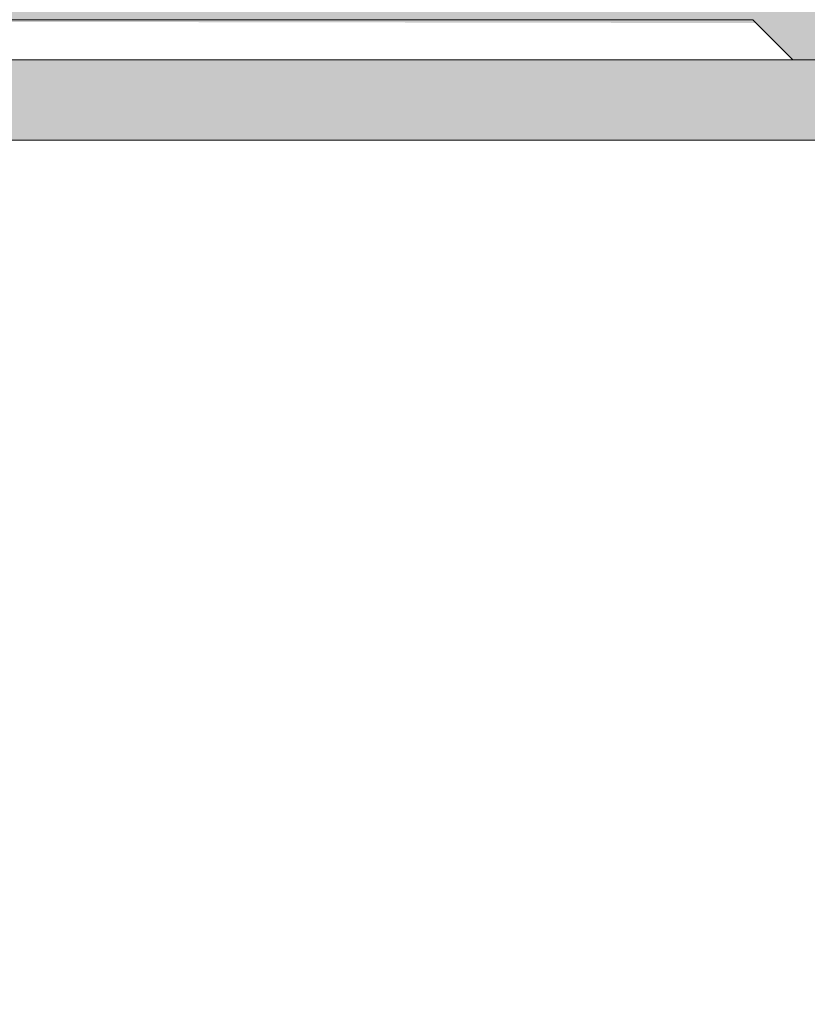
# Model space of a CAD drawing. Header units: metres. Extents: x 3.7 to 90.5, y -1.7 to 14.3.
# Tile 196 of 656: x 77.35 to 77.4479, y -0.0175 to 0.105. Entities that reach past the tile are written whole.
import ezdxf

# ---------------------------------------------------------------- set-up
doc = ezdxf.new("R2010")
doc.units = ezdxf.units.M
for name, color, linetype, lineweight in [('A-FLOR', 7, 'Continuous', 18), ('A-FLOR-MCUT', 7, 'Continuous', 18), ('A-FLOR-PATT', 7, 'Continuous', 18), ('A-GENM', 7, 'Continuous', 18), ('A-WALL-PATT', 7, 'Continuous', 18)]:
    doc.layers.add(name, color=color, linetype=linetype, lineweight=lineweight)

# ---------------------------------------------------------------- blocks, each defined once
blk = doc.blocks.new('_ARQPWR_ACS Piso tátil direcional - 30 cm Inox-V151-Corte 8')
at = {"layer": 'A-GENM'}
for p, q in [((59.54254, 0.105), (59.77754, 0.105)), ((59.79004, 0.105), (59.77754, 0.105)), ((59.79504, 0.1), (59.79004, 0.105))]:
    blk.add_line(p, q, dxfattribs=at)
blk = doc.blocks.new('4 GRE - ESCOLA DE CINEMA E AUDIOVISUAL CINE REX R07_rvt-3-Corte 8')
at = {"layer": 'A-FLOR-PATT', "lineweight": 5, "true_color": 0xafafaf}
blk.add_hatch(color=253, dxfattribs=at).paths.add_polyline_path([(65.58601, 0.09), (65.64043, 0.09), (65.64043, 0.1), (54.84154, 0.1), (54.84154, 0.09), (65.49905, 0.09)])
at = {"layer": 'A-WALL-PATT', "lineweight": 5, "true_color": 0xff8000}
h = blk.add_hatch(color=30, dxfattribs=at)
h.paths.add_polyline_path([(58.89194, -0.14), (58.95335, -0.14), (58.95335, -0.02), (57.56842, -0.02), (57.56842, -0.14), (58.87843, -0.14)])
h.paths.add_polyline_path([(57.67308, 0.1), (57.70754, 0.1), (57.71354, 0.105), (57.72743, 0.10425), (57.73254, 0.1), (57.75554, 0.1), (57.76154, 0.105), (57.77453, 0.105), (57.78178, 0.1), (57.80354, 0.1), (57.80954, 0.105), (57.82253, 0.105), (57.82854, 0.1), (57.85154, 0.1), (57.85754, 0.105), (57.87053, 0.105), (57.87654, 0.1), (57.89954, 0.1), (57.90554, 0.105), (57.91853, 0.105), (57.92454, 0.1), (57.94754, 0.10077), (57.95354, 0.105), (57.96653, 0.105), (57.97254, 0.1), (57.99462, 0.1), (58.00062, 0.105), (58.27004, 0.105), (58.27504, 0.1), (58.28177, 0.10037), (58.28733, 0.105), (58.30032, 0.105), (58.30633, 0.1), (58.32504, 0.1), (58.33095, 0.105), (58.59004, 0.105), (58.59249, 0.10305), (58.59504, 0.105), (58.60782, 0.105), (58.61383, 0.1), (58.62504, 0.1), (58.63095, 0.105), (58.89046, 0.10458), (58.89504, 0.1), (58.91683, 0.1), (58.92283, 0.105), (58.95335, 0.105), (58.95335, 0.11), (57.58843, 0.11), (57.58843, 0.1)])
h.paths.add_polyline_path([(58.10786, 0.37667), (58.95335, 0.37667), (58.95335, 0.39), (57.58843, 0.39), (57.58843, 0.37667), (57.76004, 0.37667)])
h.paths.add_polyline_path([(58.92893, 0.51), (58.94335, 0.51), (58.94335, 4.39634), (58.35856, 4.39634), (58.35856, 4.39134), (58.07356, 4.39134), (58.07356, 4.39634), (57.58843, 4.39634), (57.58843, 2.75782), (58.89194, 2.75782), (58.89194, 0.51), (58.90393, 0.51), (58.90993, 0.515), (58.92292, 0.515), (58.92526, 0.51305)])
h.paths.add_polyline_path([(56.98843, 0.96), (57.36838, 0.96), (57.36838, 2.61), (57.11896, 2.60969), (57.11962, 2.00462), (57.15916, 1.96017), (57.15968, 1.96), (57.22646, 1.95922), (57.22568, 1.92805), (57.22338, 1.9225), (57.21973, 1.91774), (57.21496, 1.91408), (57.20942, 1.91178), (57.20346, 1.911), (57.02651, 1.91178), (57.02096, 1.91408), (57.0162, 1.91774), (57.01255, 1.9225), (57.01025, 1.92805), (57.00946, 1.937), (57.00946, 1.96), (57.07644, 1.96086), (57.11696, 2.00643), (57.11696, 2.61), (55.04162, 2.61), (55.04162, 0.96), (56.93424, 0.96)])
h.paths.add_polyline_path([(54.84154, 1.225), (54.84158, 1.225), (54.84154, 1.23585)])
h.paths.add_polyline_path([(57.07827, 1.96), (57.15706, 1.96065), (57.11796, 2.00357), (57.07843, 1.96017)])
h.paths.add_polyline_path([(58.74464, 4.42634), (58.94335, 4.42634), (58.94335, 4.445), (58.34106, 4.445), (58.34106, 4.42634), (58.73687, 4.42634)])
h.paths.add_polyline_path([(58.07356, 4.42634), (58.07356, 4.445), (57.58843, 4.445), (57.58843, 4.42634)])
h.paths.add_polyline_path([(58.42098, 4.595), (58.95335, 4.595), (58.95335, 4.76), (57.58843, 4.76), (57.58843, 4.595)])
h.paths.add_polyline_path([(58.72062, 5.11), (58.95335, 5.11), (58.95335, 5.63), (58.71145, 5.63), (58.71145, 5.23597), (57.58843, 5.23597), (57.58843, 5.11), (58.71145, 5.11)])
at = {"layer": 'A-FLOR'}
blk.add_line((65.64043, 0.1), (54.84154, 0.1), dxfattribs=at)
at = {"layer": 'A-FLOR-MCUT'}
blk.add_line((65.64043, 0.09), (54.84154, 0.09), dxfattribs=at)
at = {"layer": 'A-GENM', "lineweight": 18}
blk.add_blockref('_ARQPWR_ACS Piso tátil direcional - 30 cm Inox-V151-Corte 8', (-0.9, 0), dxfattribs=at)

msp = doc.modelspace()

# ---------------------------------------------------------------- block references
at = {"lineweight": 5}
msp.add_blockref('4 GRE - ESCOLA DE CINEMA E AUDIOVISUAL CINE REX R07_rvt-3-Corte 8', (18.55111, 0), dxfattribs=at)

doc.saveas('drawing.dxf')
